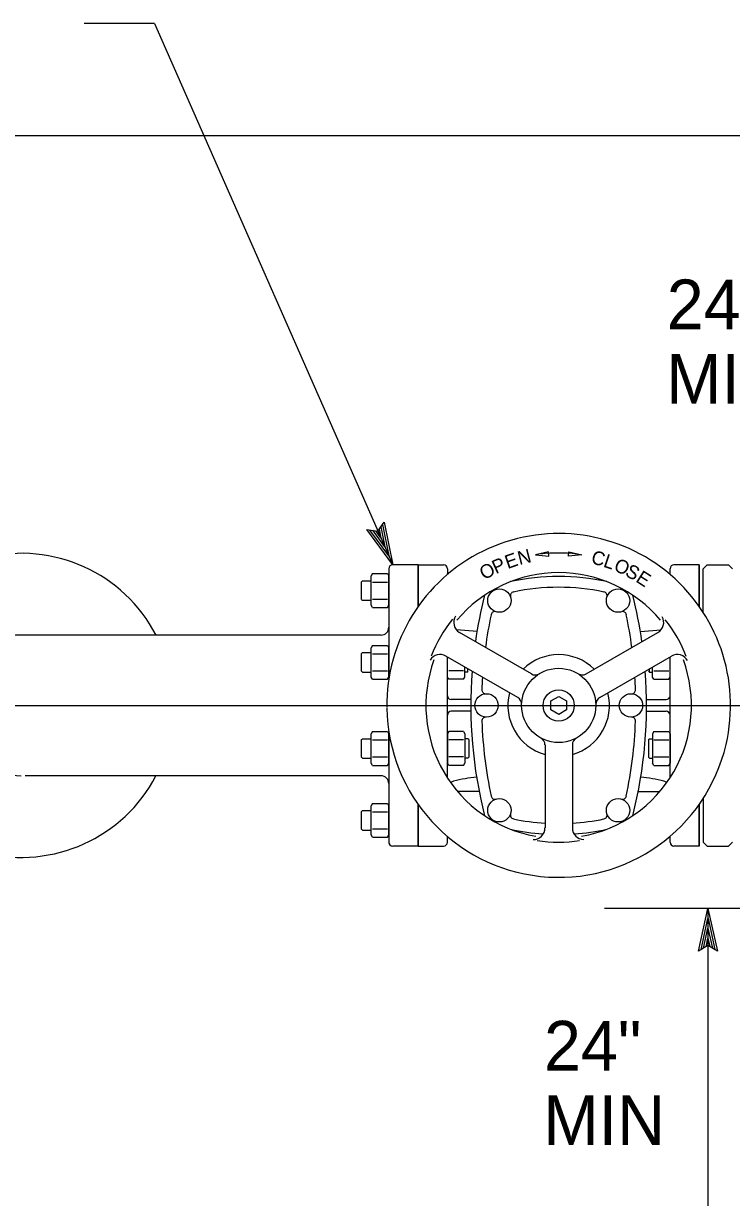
# Model space of a CAD drawing. Extents: x 6710407 to 6714861, y 1868090 to 1871317.
# Drawn here: x 6713714.5 to 6713814.3, y 1869994.1 to 1870159.5 of the extents above; entities that cross this region are included whole.
import ezdxf

# ---------------------------------------------------------------- set-up
doc = ezdxf.new("R2010")
doc.units = 0
doc.layers.add('Nongeo Data(60)', color=7, linetype='Continuous')

msp = doc.modelspace()

# ---------------------------------------------------------------- linework, layer by layer
at = {"layer": 'Nongeo Data(60)'}
for p, q in [((6713732.93, 1870159.54), (6713723.03, 1870159.54)), ((6713732.93, 1870159.54), (6713766.53, 1870083.24)), ((6713660.63, 1870143.75), (6714082.91, 1870143.75)), ((6713766.53, 1870083.24), (6713762.9, 1870088.2)), ((6713762.9, 1870088.2), (6713762.9, 1870088.2)), ((6713762.9, 1870088.2), (6713764.44, 1870088)), ((6713765.97, 1870084.51), (6713763.32, 1870088.13)), ((6713765.42, 1870085.77), (6713763.71, 1870088.1)), ((6713764.86, 1870087.03), (6713764.13, 1870088.03)), ((6713764.44, 1870088), (6713765.34, 1870089.27)), ((6713764.62, 1870088.27), (6713764.86, 1870087.03)), ((6713764.87, 1870088.57), (6713765.42, 1870085.77)), ((6713765.1, 1870088.93), (6713765.98, 1870084.5)), ((6713765.34, 1870089.27), (6713765.34, 1870089.27)), ((6713765.34, 1870089.27), (6713766.53, 1870083.24)), ((6713770.11, 1870083.24), (6713766.53, 1870083.24)), ((6713766.53, 1870083.24), (6713766.53, 1870083.24)), ((6713770.11, 1870083.24), (6713773.69, 1870083.24)), ((6713770.11, 1870077.35), (6713770.11, 1870083.24)), ((6713770.11, 1870083.24), (6713770.11, 1870077.35)), ((6713771.14, 1870083.24), (6713773.69, 1870083.24)), ((6713809.76, 1870083.24), (6713806.18, 1870083.24)), ((6713809.76, 1870077.35), (6713809.76, 1870083.24)), ((6713809.76, 1870083.24), (6713809.76, 1870077.35)), ((6713809.76, 1870083.24), (6713809.76, 1870077.35)), ((6713810.86, 1870083.24), (6713810.31, 1870082.69)), ((6713810.86, 1870083.24), (6713813.89, 1870083.24)), ((6713813.89, 1870083.24), (6713814.44, 1870082.69)), ((6713763.7, 1870082), (6713763.51, 1870081.68)), ((6713763.51, 1870077.55), (6713763.51, 1870081.68)), ((6713763.7, 1870082), (6713765.8, 1870082)), ((6713765.8, 1870082), (6713765.98, 1870081.68)), ((6713765.98, 1870082.69), (6713765.98, 1870067.06)), ((6713765.98, 1870077.55), (6713765.98, 1870081.68)), ((6713774.24, 1870082.69), (6713774.24, 1870081.88)), ((6713774.24, 1870082), (6713774.38, 1870082)), ((6713805.63, 1870081.88), (6713805.63, 1870082.69)), ((6713810.31, 1870076.53), (6713810.31, 1870082.69)), ((6713762.13, 1870080.86), (6713762.26, 1870080.99)), ((6713762.13, 1870078.37), (6713762.13, 1870080.86)), ((6713762.26, 1870080.99), (6713763.51, 1870080.99)), ((6713763.7, 1870080.8), (6713765.79, 1870080.8)), ((6713762.13, 1870078.37), (6713762.26, 1870078.24)), ((6713762.26, 1870078.24), (6713763.51, 1870078.24)), ((6713763.7, 1870078.42), (6713765.79, 1870078.42)), ((6713763.7, 1870077.23), (6713763.51, 1870077.55)), ((6713763.7, 1870077.23), (6713765.8, 1870077.23)), ((6713765.8, 1870077.23), (6713765.98, 1870077.55)), ((6713764.88, 1870073.33), (6713714.7, 1870073.33)), ((6713778.42, 1870073.86), (6713775.53, 1870074.06)), ((6713786.08, 1870067.87), (6713775.96, 1870073.71)), ((6713793.79, 1870067.87), (6713803.91, 1870073.71)), ((6713801.45, 1870073.86), (6713804.34, 1870074.06)), ((6713763.7, 1870071.86), (6713763.51, 1870071.54)), ((6713763.51, 1870067.42), (6713763.51, 1870071.54)), ((6713763.7, 1870071.86), (6713765.8, 1870071.86)), ((6713765.8, 1870071.86), (6713765.98, 1870071.54)), ((6713765.98, 1870067.42), (6713765.98, 1870071.54)), ((6713762.13, 1870070.72), (6713762.26, 1870070.86)), ((6713762.13, 1870068.24), (6713762.13, 1870070.72)), ((6713762.26, 1870070.86), (6713763.51, 1870070.86)), ((6713763.7, 1870070.67), (6713765.79, 1870070.67)), ((6713784.15, 1870064.53), (6713774.03, 1870070.37)), ((6713774.24, 1870053.21), (6713774.24, 1870070.25)), ((6713774.24, 1870067.42), (6713774.24, 1870070.25)), ((6713795.71, 1870064.53), (6713805.84, 1870070.37)), ((6713805.63, 1870053.21), (6713805.63, 1870070.25)), ((6713805.63, 1870067.42), (6713805.63, 1870070.25)), ((6713762.13, 1870068.24), (6713762.26, 1870068.1)), ((6713762.26, 1870068.1), (6713763.51, 1870068.1)), ((6713763.7, 1870068.29), (6713765.79, 1870068.29)), ((6713776.52, 1870068.29), (6713774.43, 1870068.29)), ((6713776.71, 1870067.42), (6713776.71, 1870068.83)), ((6713777.13, 1870068.1), (6713776.71, 1870068.1)), ((6713777.13, 1870068.1), (6713777.13, 1870068.59)), ((6713802.61, 1870068.24), (6713802.74, 1870068.1)), ((6713802.74, 1870068.1), (6713802.74, 1870068.59)), ((6713802.74, 1870068.1), (6713803.16, 1870068.1)), ((6713803.16, 1870067.42), (6713803.16, 1870068.83)), ((6713803.35, 1870068.29), (6713805.44, 1870068.29)), ((6713763.7, 1870067.1), (6713763.51, 1870067.42)), ((6713763.7, 1870067.1), (6713765.8, 1870067.1)), ((6713765.8, 1870067.1), (6713765.98, 1870067.42)), ((6713774.42, 1870067.1), (6713774.24, 1870067.42)), ((6713776.52, 1870067.1), (6713774.42, 1870067.1)), ((6713776.52, 1870067.1), (6713776.71, 1870067.42)), ((6713803.34, 1870067.1), (6713803.16, 1870067.42)), ((6713803.34, 1870067.1), (6713805.44, 1870067.1)), ((6713805.44, 1870067.1), (6713805.63, 1870067.42)), ((6713624.49, 1870063.43), (6714119.34, 1870063.43)), ((6713777.55, 1870064.24), (6713774.79, 1870064.24)), ((6713802.32, 1870064.24), (6713805.08, 1870064.24)), ((6713777.55, 1870062.59), (6713774.79, 1870062.59)), ((6713802.32, 1870062.59), (6713805.08, 1870062.59)), ((6713763.7, 1870059.74), (6713763.51, 1870059.42)), ((6713763.7, 1870059.74), (6713765.8, 1870059.74)), ((6713765.8, 1870059.74), (6713765.98, 1870059.42)), ((6713765.98, 1870059.77), (6713765.98, 1870044.14)), ((6713774.42, 1870059.74), (6713774.24, 1870059.42)), ((6713776.52, 1870059.74), (6713774.42, 1870059.74)), ((6713776.52, 1870059.74), (6713776.71, 1870059.42)), ((6713803.34, 1870059.74), (6713803.16, 1870059.42)), ((6713803.34, 1870059.74), (6713805.44, 1870059.74)), ((6713805.44, 1870059.74), (6713805.63, 1870059.42)), ((6713762.13, 1870058.6), (6713762.26, 1870058.73)), ((6713762.13, 1870056.11), (6713762.13, 1870058.6)), ((6713762.26, 1870058.73), (6713763.51, 1870058.73)), ((6713763.51, 1870055.29), (6713763.51, 1870059.42)), ((6713763.7, 1870058.55), (6713765.79, 1870058.55)), ((6713765.98, 1870055.29), (6713765.98, 1870059.42)), ((6713774.24, 1870059.42), (6713774.24, 1870055.29)), ((6713776.52, 1870058.55), (6713774.43, 1870058.55)), ((6713776.71, 1870059.42), (6713776.71, 1870055.29)), ((6713777.13, 1870058.73), (6713776.71, 1870058.73)), ((6713777.26, 1870058.6), (6713777.13, 1870058.73)), ((6713777.26, 1870058.6), (6713777.26, 1870056.11)), ((6713802.61, 1870058.6), (6713802.74, 1870058.73)), ((6713802.61, 1870058.6), (6713802.61, 1870056.11)), ((6713802.74, 1870058.73), (6713803.16, 1870058.73)), ((6713803.16, 1870059.42), (6713803.16, 1870055.29)), ((6713803.35, 1870058.55), (6713805.44, 1870058.55)), ((6713805.63, 1870059.42), (6713805.63, 1870055.29)), ((6713788.01, 1870057.86), (6713788.01, 1870046.16)), ((6713791.86, 1870057.86), (6713791.86, 1870046.16)), ((6713762.13, 1870056.11), (6713762.26, 1870055.98)), ((6713762.26, 1870055.98), (6713763.51, 1870055.98)), ((6713763.7, 1870054.97), (6713763.51, 1870055.29)), ((6713763.7, 1870056.16), (6713765.79, 1870056.16)), ((6713763.7, 1870054.97), (6713765.8, 1870054.97)), ((6713765.8, 1870054.97), (6713765.98, 1870055.29)), ((6713774.42, 1870054.97), (6713774.24, 1870055.29)), ((6713776.52, 1870054.97), (6713774.42, 1870054.97)), ((6713776.52, 1870056.16), (6713774.43, 1870056.16)), ((6713776.52, 1870054.97), (6713776.71, 1870055.29)), ((6713777.13, 1870055.98), (6713776.71, 1870055.98)), ((6713777.26, 1870056.11), (6713777.13, 1870055.98)), ((6713802.61, 1870056.11), (6713802.74, 1870055.98)), ((6713802.74, 1870055.98), (6713803.16, 1870055.98)), ((6713803.34, 1870054.97), (6713803.16, 1870055.29)), ((6713803.34, 1870054.97), (6713805.44, 1870054.97)), ((6713803.35, 1870056.16), (6713805.44, 1870056.16)), ((6713805.44, 1870054.97), (6713805.63, 1870055.29)), ((6713764.88, 1870053.51), (6713714.7, 1870053.51)), ((6713778.72, 1870051.3), (6713775.66, 1870051.3)), ((6713801.15, 1870051.3), (6713804.21, 1870051.3)), ((6713810.31, 1870050.31), (6713810.31, 1870044.14)), ((6713762.13, 1870048.47), (6713762.26, 1870048.6)), ((6713762.13, 1870045.98), (6713762.13, 1870048.47)), ((6713762.26, 1870048.6), (6713763.51, 1870048.6)), ((6713763.7, 1870049.61), (6713763.51, 1870049.29)), ((6713763.51, 1870045.16), (6713763.51, 1870049.29)), ((6713763.7, 1870049.61), (6713765.8, 1870049.61)), ((6713763.7, 1870048.41), (6713765.79, 1870048.41)), ((6713765.8, 1870049.61), (6713765.98, 1870049.29)), ((6713765.98, 1870045.16), (6713765.98, 1870049.29)), ((6713770.11, 1870049.49), (6713770.11, 1870043.59)), ((6713770.11, 1870043.59), (6713770.11, 1870049.49)), ((6713809.76, 1870043.59), (6713809.76, 1870049.49)), ((6713809.76, 1870049.49), (6713809.76, 1870043.59)), ((6713809.76, 1870049.49), (6713809.76, 1870043.59)), ((6713762.13, 1870045.98), (6713762.26, 1870045.85)), ((6713762.26, 1870045.85), (6713763.51, 1870045.85)), ((6713763.7, 1870044.84), (6713763.51, 1870045.16)), ((6713763.7, 1870046.03), (6713765.79, 1870046.03)), ((6713763.7, 1870044.84), (6713765.8, 1870044.84)), ((6713765.8, 1870044.84), (6713765.98, 1870045.16)), ((6713774.24, 1870044.14), (6713774.24, 1870044.96)), ((6713774.24, 1870044.84), (6713774.38, 1870044.84)), ((6713805.63, 1870044.14), (6713805.63, 1870044.96)), ((6713770.11, 1870043.59), (6713766.53, 1870043.59)), ((6713770.11, 1870043.59), (6713773.69, 1870043.59)), ((6713809.76, 1870043.59), (6713806.18, 1870043.59)), ((6713810.31, 1870044.14), (6713810.86, 1870043.59)), ((6713810.86, 1870043.59), (6713813.89, 1870043.59)), ((6713813.89, 1870043.59), (6713814.44, 1870044.14)), ((6713817.81, 1870034.78), (6713796.39, 1870034.78)), ((6713809.64, 1870028.78), (6713810.98, 1870034.78)), ((6713810.98, 1870034.78), (6713810.98, 1870034.78)), ((6713810.98, 1870034.78), (6713812.31, 1870028.78)), ((6713810.98, 1870034.78), (6713810.98, 1869983.89)), ((6713810, 1870029), (6713810.98, 1870033.4)), ((6713810.99, 1870033.39), (6713811.95, 1870029.01)), ((6713810.36, 1870029.23), (6713810.98, 1870032.02)), ((6713810.98, 1870032.02), (6713811.61, 1870029.19)), ((6713810.71, 1870029.41), (6713810.98, 1870030.63)), ((6713810.98, 1870030.63), (6713811.25, 1870029.43)), ((6713810.98, 1870029.58), (6713809.64, 1870028.78)), ((6713809.64, 1870028.78), (6713809.64, 1870028.78)), ((6713812.31, 1870028.78), (6713810.98, 1870029.58)), ((6713812.31, 1870028.78), (6713812.31, 1870028.78))]:
    msp.add_line(p, q, dxfattribs=at)
for points in [[(6713788.56, 1870084.47), (6713788.51, 1870085.09), (6713786.68, 1870084.64)], [(6713791.31, 1870084.47), (6713791.36, 1870085.09), (6713793.19, 1870084.64)], [(6713788.83, 1870064.05), (6713789.93, 1870064.69), (6713791.03, 1870064.05), (6713791.03, 1870062.78), (6713789.93, 1870062.15), (6713788.83, 1870062.78)]]:
    msp.add_lwpolyline(points, close=True, dxfattribs=at)
for centre, radius in [((6713781.57, 1870078.2), 1.65), ((6713798.3, 1870078.2), 1.65), ((6713789.93, 1870063.42), 5.23), ((6713779.75, 1870063.42), 1.65), ((6713789.93, 1870063.42), 2.2), ((6713800.12, 1870063.42), 1.65), ((6713781.57, 1870048.64), 1.65), ((6713798.3, 1870048.64), 1.65)]:
    msp.add_circle(centre, radius, dxfattribs=at)
for centre, radius, start, end in [((6713789.93, 1870063.42), 24.23, 346.8634, 180.7347), ((6713714.16, 1870063.43), 21.43, 27.5041, 332.4289), ((6713789.93, 1870063.42), 21.48, 83.2861, 96.7139), ((6713766.53, 1870082.69), 0.551, 90, 180), ((6713771.14, 1870083.79), 0.551, 258.2317, 270), ((6713773.69, 1870082.69), 0.551, 0, 90), ((6713806.18, 1870082.69), 0.551, 90, 180), ((6713789.93, 1870063.42), 18.72, 39.8969, 140.1031), ((6713789.93, 1870049.35), 32.24, 77.8489, 102.1511), ((6713789.93, 1870049.35), 30.72, 90, 101.9861), ((6713789.93, 1870049.35), 30.72, 78.0139, 90), ((6713840.59, 1870063.42), 63.05, 165.7334, 171.7884), ((6713783.67, 1870078.87), 0.551, 101.9861, 197.6595), ((6713796.2, 1870078.87), 0.551, 342.3405, 78.0139), ((6713739.27, 1870063.42), 63.05, 8.2117, 14.2666), ((6713840.59, 1870063.42), 61.53, 168.0092, 172.3531), ((6713780.94, 1870076.09), 0.551, 73.3926, 168.0092), ((6713798.93, 1870076.09), 0.551, 11.9908, 106.6074), ((6713739.27, 1870063.42), 61.53, 7.6469, 11.9908), ((6713789.93, 1870063.42), 19.27, 140.954, 158.8267), ((6713776.78, 1870075.14), 1.65, 148.6865, 240), ((6713803.09, 1870075.14), 1.65, 300, 28.2085), ((6713789.93, 1870063.42), 19.27, 20.954, 38.8267), ((6713714.16, 1870063.43), 9.91, 86.9128, 269.9994), ((6713764.88, 1870074.43), 1.1, 270, 0), ((6713789.93, 1870063.42), 18.72, 159.8969, 260.1031), ((6713773.2, 1870068.94), 1.65, 60, 148.2085), ((6713789.93, 1870063.42), 7.16, 45.6185, 134.3815), ((6713789.93, 1870063.42), 18.72, 279.8969, 20.1031), ((6713806.66, 1870068.94), 1.65, 28.6865, 120), ((6713840.59, 1870063.42), 63.05, 175.6145, 194.2666), ((6713786.63, 1870068.82), 1.1, 240, 301.4281), ((6713793.24, 1870068.82), 1.1, 238.5719, 300), ((6713739.27, 1870063.42), 63.05, 345.7334, 4.3855), ((6713840.59, 1870063.42), 61.53, 176.2924, 177.9322), ((6713739.27, 1870063.42), 61.53, 2.0678, 3.7076), ((6713774.79, 1870064.79), 0.551, 180, 270), ((6713779.65, 1870065.62), 0.551, 177.9322, 272.5489), ((6713789.93, 1870063.42), 7.16, 165.6185, 254.3815), ((6713789.93, 1870063.42), 7.16, 285.6185, 14.3815), ((6713800.22, 1870065.62), 0.551, 267.4512, 2.0678), ((6713805.08, 1870064.79), 0.551, 270, 0), ((6713789.93, 1870063.42), 24.23, 180.9106, 346.8634), ((6713783.6, 1870063.57), 1.1, 358.5719, 60), ((6713796.26, 1870063.57), 1.1, 120, 181.4281), ((6713774.79, 1870062.04), 0.551, 90, 180), ((6713779.65, 1870061.22), 0.551, 87.4512, 182.0678), ((6713800.22, 1870061.22), 0.551, 357.9322, 92.5489), ((6713805.08, 1870062.04), 0.551, 0, 90), ((6713840.59, 1870063.42), 61.53, 182.0678, 191.9908), ((6713739.27, 1870063.42), 61.53, 348.0092, 357.9322), ((6713786.9, 1870057.86), 1.1, 0, 61.4281), ((6713792.96, 1870057.86), 1.1, 118.5719, 180), ((6713764.88, 1870052.4), 1.1, 0, 90), ((6713780.52, 1870031.92), 21.5, 95.7603, 104.5761), ((6713799.35, 1870031.92), 21.5, 75.4239, 84.2397), ((6713775.67, 1870050.92), 1.9, 107.3138, 121.0416), ((6713804.2, 1870050.92), 1.9, 58.9584, 72.6862), ((6713780.94, 1870050.75), 0.551, 191.9908, 286.6074), ((6713798.93, 1870050.75), 0.551, 253.3926, 348.0092), ((6713783.67, 1870047.97), 0.551, 162.3405, 258.0139), ((6713796.2, 1870047.97), 0.551, 281.9861, 17.6595), ((6713789.93, 1870077.48), 30.72, 258.0139, 266.4033), ((6713789.93, 1870077.48), 30.72, 273.5967, 281.9861), ((6713789.93, 1870077.48), 32.24, 257.8489, 266.0685), ((6713786.35, 1870046.16), 1.65, 268.6865, 0), ((6713793.51, 1870046.16), 1.65, 180, 268.2085), ((6713789.93, 1870077.48), 32.24, 273.9315, 282.1511), ((6713766.53, 1870044.14), 0.551, 180, 230.9284), ((6713766.53, 1870044.14), 0.551, 180, 270), ((6713773.69, 1870044.14), 0.551, 270, 0), ((6713789.93, 1870063.42), 19.27, 260.954, 278.8267), ((6713806.18, 1870044.14), 0.551, 180, 270)]:
    msp.add_arc(centre, radius, start, end, dxfattribs=at)

# ---------------------------------------------------------------- texts
for s, p in [('24"', (6713805.17, 1870116.45)), ('MIN', (6713805.08, 1870105.95)), ('24"', (6713787.86, 1870011.96)), ('MIN', (6713787.77, 1870001.46))]:
    msp.add_text(s, height=7, dxfattribs=at).set_placement(p)
for s, rotation, p in [('E', 19.3391, (6713782.74, 1870082.63)), ('N', 14.3391, (6713784.41, 1870083.19)), ('C', 346.0732, (6713794.4, 1870083.45)), ('L', 341.3857, (6713796.11, 1870083)), ('O', 29.3391, (6713779.44, 1870081.05)), ('P', 24.3391, (6713781.07, 1870081.91)), ('O', 336.6982, (6713797.57, 1870082.48)), ('S', 332.0107, (6713799.17, 1870081.76)), ('E', 327.3232, (6713800.67, 1870080.94))]:
    msp.add_text(s, height=1.93, rotation=rotation, dxfattribs=at).set_placement(p)

doc.saveas('drawing.dxf')
